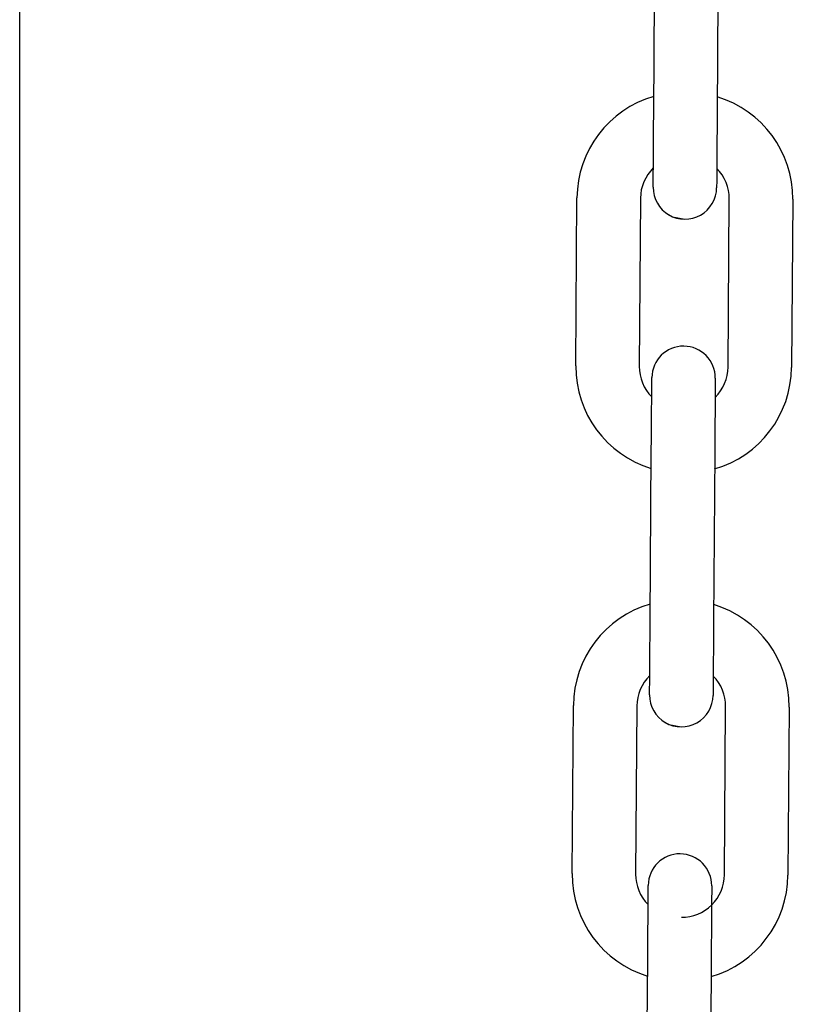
# Model space of a CAD drawing. Header units: inches. Extents: x 170 to 312, y 215 to 248.
# Tile 525 of 656: x 284 to 284.0979, y 243.5256 to 243.6478. Entities that reach past the tile are written whole.
import ezdxf

# ---------------------------------------------------------------- set-up
doc = ezdxf.new("R2010")
doc.units = ezdxf.units.IN
doc.header["$LTSCALE"] = 0.25
doc.header["$MEASUREMENT"] = 0
doc.layers.add('ANNOTATIONS', color=1, linetype='Continuous')
doc.layers.add('MOTOR RH', color=7, linetype='Continuous')
doc.styles.add('ARIAL', font='arial.ttf', dxfattribs={"height": 0.09375})
doc.dimstyles.new('STANDARD$0', dxfattribs={"dimtxt": 0.09375, "dimasz": 0.09375, "dimexe": 0.03125, "dimexo": 0.046875, "dimgap": 0.09, "dimtad": 0, "dimtih": 1, "dimtoh": 1, "dimdec": 4, "dimzin": 0, "dimdsep": 46, "dimtxsty": 'ARIAL', "dimcen": 0.09, "dimadec": 0, "dimazin": 0, "dimtfac": 1, "dimtdec": 4, "dimtofl": 0, "dimtmove": 0, "dimatfit": 1, "dimfxl": 1, "dimtolj": 1, "dimtzin": 0, "dimarcsym": 0})

# ---------------------------------------------------------------- blocks, each defined once
blk = doc.blocks.new('*D63')
at = {"layer": 'ANNOTATIONS', "color": 0, "lineweight": -2, "transparency": 16777216}
for p, q in [((283.9428635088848, 244.1250466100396), (285.788826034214, 244.1250466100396)), ((285.757576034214, 244.0312966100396), (285.757576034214, 242.3316655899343)), ((285.757576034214, 240.1971744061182), (285.757576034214, 241.8968054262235)), ((285.0270509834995, 240.1034244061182), (285.788826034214, 240.1034244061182))]:
    blk.add_line(p, q, dxfattribs=at)
at = {"layer": 'ANNOTATIONS', "color": 0, "transparency": 16777216}
for points in [[(285.741951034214, 244.0312966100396), (285.773201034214, 244.0312966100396), (285.757576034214, 244.1250466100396)], [(285.741951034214, 240.1971744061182), (285.773201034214, 240.1971744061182), (285.757576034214, 240.1034244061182)]]:
    blk.add_solid(points, dxfattribs=at)
at = {"layer": 'defpoints', "color": 0, "transparency": 16777216}
for p in [(283.8959885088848, 244.1250466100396), (284.9801759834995, 240.1034244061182), (285.757576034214, 240.1034244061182)]:
    blk.add_point(p, dxfattribs=at)
at = {"layer": 'ANNOTATIONS', "color": 0, "transparency": 16777216, "insert": (285.757576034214, 242.1142355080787), "char_height": 0.09375, "attachment_point": 5, "style": 'ARIAL'}
blk.add_mtext('\\A1;OPENING\\PHEIGHT', dxfattribs=at)
blk = doc.blocks.new('*D64')
at = {"layer": 'ANNOTATIONS', "color": 0, "lineweight": -2, "transparency": 16777216}
for p, q in [((283.9428635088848, 244.9610302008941), (286.4438146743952, 244.9610302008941)), ((286.4125646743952, 244.8672802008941), (286.4125646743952, 242.7496573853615)), ((286.4125646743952, 240.1971744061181), (286.4125646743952, 242.3147972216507)), ((285.9473951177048, 240.1034244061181), (286.4438146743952, 240.1034244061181))]:
    blk.add_line(p, q, dxfattribs=at)
at = {"layer": 'ANNOTATIONS', "color": 0, "transparency": 16777216}
for points in [[(286.3969396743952, 244.8672802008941), (286.4281896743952, 244.8672802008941), (286.4125646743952, 244.9610302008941)], [(286.3969396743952, 240.1971744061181), (286.4281896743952, 240.1971744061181), (286.4125646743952, 240.1034244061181)]]:
    blk.add_solid(points, dxfattribs=at)
at = {"layer": 'defpoints', "color": 0, "transparency": 16777216}
for p in [(283.8959885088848, 244.9610302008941), (285.9005201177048, 240.1034244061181), (286.4125646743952, 240.1034244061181)]:
    blk.add_point(p, dxfattribs=at)
at = {"layer": 'ANNOTATIONS', "color": 0, "transparency": 16777216, "insert": (286.4125646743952, 242.532227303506), "char_height": 0.09375, "attachment_point": 5, "style": 'ARIAL'}
blk.add_mtext('\\A1;TOTAL\\PHEIGHT', dxfattribs=at)

msp = doc.modelspace()

# ---------------------------------------------------------------- linework, layer by layer
at = {"layer": 'MOTOR RH'}
for p, q in [((284.0000065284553, 240.1060974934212), (284.0000065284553, 244.9133880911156)), ((284.0786871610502, 243.6362532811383), (284.0788352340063, 243.6571186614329)), ((284.0867090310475, 243.6570628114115), (284.0865609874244, 243.6361974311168)), ((284.0690151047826, 243.6048247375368), (284.0691631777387, 243.6256905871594)), ((284.07703697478, 243.6256347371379), (284.0768889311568, 243.6047688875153)), ((284.0879122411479, 243.604690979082), (284.088060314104, 243.6255563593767)), ((284.0959341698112, 243.6255005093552), (284.0957860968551, 243.6046351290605)), ((284.0782410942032, 243.5732549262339), (284.0783891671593, 243.5941203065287)), ((284.0862629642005, 243.5940644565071), (284.0861149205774, 243.5731990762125)), ((284.0685690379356, 243.5418263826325), (284.0687170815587, 243.5626922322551)), ((284.0765909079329, 243.5626363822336), (284.0764428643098, 243.541770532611)), ((284.0874662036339, 243.5416926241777), (284.08761427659, 243.5625580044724)), ((284.0954880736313, 243.5625021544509), (284.0953400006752, 243.5416367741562)), ((284.0777950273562, 243.5102561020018), (284.0779430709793, 243.5311219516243)), ((284.0858168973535, 243.5310661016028), (284.0856688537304, 243.5102002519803))]:
    msp.add_line(p, q, dxfattribs=at)
at = {"layer": 'MOTOR RH', "flags": 128}
for points in [[(284.0786325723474, 243.6285605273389), (284.0786407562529, 243.6297113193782), (284.078650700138, 243.6311132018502), (284.0786620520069, 243.632712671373), (284.0786743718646, 243.6344482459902), (284.0786871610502, 243.6362532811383)], [(284.0865609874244, 243.6361974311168), (284.0865481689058, 243.6343923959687), (284.0865358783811, 243.6326568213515), (284.0865245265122, 243.6310573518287), (284.0865145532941, 243.6296554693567), (284.0865063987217, 243.6285046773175)], [(284.0786215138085, 243.6270014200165), (284.0786227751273, 243.627179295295), (284.0786265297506, 243.6277058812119), (284.0786325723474, 243.6285605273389), (284.0786385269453, 243.6293996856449)], [(284.0865123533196, 243.6293438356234), (284.0865063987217, 243.6285046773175), (284.0865003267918, 243.6276500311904), (284.0864966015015, 243.6271234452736), (284.0864953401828, 243.6269455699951)], [(284.0805193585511, 243.623605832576), (284.0810260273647, 243.6233467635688), (284.0825304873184, 243.6230365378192)], [(284.0784378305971, 243.6009809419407), (284.078443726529, 243.6018130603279), (284.0784497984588, 243.602667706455), (284.0784535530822, 243.6031942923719), (284.0784548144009, 243.6033721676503)], [(284.0863286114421, 243.6033163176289), (284.0863273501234, 243.6031384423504), (284.0863236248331, 243.6026118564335), (284.0863175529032, 243.6017572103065), (284.0863116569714, 243.6009269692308)], [(284.0783891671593, 243.5941203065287), (284.0784019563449, 243.5959253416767), (284.0784142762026, 243.5976609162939), (284.0784256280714, 243.5992603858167), (284.0784355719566, 243.6006622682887), (284.078443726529, 243.6018130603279)], [(284.0863175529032, 243.6017572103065), (284.0863093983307, 243.6006064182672), (284.0862994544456, 243.5992045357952), (284.0862881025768, 243.5976050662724), (284.0862757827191, 243.5958694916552), (284.0862629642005, 243.5940644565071)], [(284.0781865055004, 243.5655621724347), (284.0781946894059, 243.5667129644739), (284.078204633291, 243.5681148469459), (284.0782159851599, 243.5697143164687), (284.0782282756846, 243.5714498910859), (284.0782410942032, 243.5732549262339)], [(284.0861149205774, 243.5731990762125), (284.0861021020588, 243.5713940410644), (284.0860897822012, 243.5696584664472), (284.0860784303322, 243.5680589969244), (284.0860684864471, 243.5666571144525), (284.0860603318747, 243.5655063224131)], [(284.0781754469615, 243.5640030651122), (284.0781767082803, 243.5641809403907), (284.0781804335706, 243.5647070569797), (284.0781865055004, 243.5655621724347), (284.0781924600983, 243.5664013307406)], [(284.0860662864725, 243.5663454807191), (284.0860603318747, 243.5655063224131), (284.0860542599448, 243.5646512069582), (284.0860505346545, 243.5641250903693), (284.0860492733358, 243.5639472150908)], [(284.0800732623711, 243.5606074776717), (284.0805799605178, 243.5603484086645), (284.0820844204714, 243.5600381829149)], [(284.0779917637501, 243.5379825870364), (284.077997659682, 243.5388147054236), (284.0780037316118, 243.5396693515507), (284.0780074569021, 243.5401959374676), (284.078008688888, 243.5403658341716)], [(284.0780074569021, 243.5401959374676), (284.0780087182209, 243.5403738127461)], [(284.0858825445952, 243.5403179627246), (284.0858812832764, 243.5401400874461), (284.0858775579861, 243.5396135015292), (284.0858714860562, 243.5387583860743), (284.0858633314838, 243.5376080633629), (284.0858533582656, 243.5362061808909), (284.0858420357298, 243.5346067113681), (284.0858297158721, 243.5328711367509), (284.0858168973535, 243.5310661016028)], [(284.0779430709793, 243.5311219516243), (284.0779558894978, 243.5329269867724), (284.0779682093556, 243.5346625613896), (284.0779795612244, 243.5362620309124), (284.0779895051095, 243.5376639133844), (284.077997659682, 243.5388147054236)]]:
    msp.add_lwpolyline(points, dxfattribs=at)
at = {"layer": 'MOTOR RH'}
for centre, radius, start, end in [((284.0823518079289, 243.6255969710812), 0.01318897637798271, 106.0675622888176, 179.5934504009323), ((284.0827454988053, 243.6255941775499), 0.01318897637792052, 359.5934504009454, 73.11933850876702), ((284.0823518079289, 243.6255969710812), 0.005314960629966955, 134.3183635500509, 179.5934504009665), ((284.0827454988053, 243.6255941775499), 0.005314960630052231, 359.5934504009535, 44.86776174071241), ((284.0825584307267, 243.6269734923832), 0.003937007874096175, 179.5934504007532, 359.5934688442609), ((284.0823917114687, 243.6033441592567), 0.003937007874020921, 359.5934504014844, 179.5934313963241), ((284.0822037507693, 243.6047313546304), 0.01318897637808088, 179.5934504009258, 253.123635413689), ((284.0822037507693, 243.6047313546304), 0.005314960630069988, 179.5934504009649, 224.8829269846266), ((284.0825974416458, 243.6047285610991), 0.01318897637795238, 286.0718592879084, 359.5934504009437), ((284.0825974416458, 243.6047285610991), 0.005314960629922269, 314.3327568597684, 359.5934504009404), ((284.0819057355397, 243.5625985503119), 0.01318897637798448, 106.067562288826, 179.5934504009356), ((284.0822994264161, 243.5625957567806), 0.01318897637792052, 359.5934504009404, 73.11933850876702), ((284.0819057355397, 243.5625985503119), 0.005314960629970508, 134.3176145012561, 179.5934504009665), ((284.0822994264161, 243.5625957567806), 0.005314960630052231, 359.5934504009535, 44.86819495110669), ((284.0821123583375, 243.5639750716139), 0.003937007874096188, 179.5934504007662, 359.5934688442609), ((284.0819456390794, 243.5403457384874), 0.003937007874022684, 359.5934504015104, 179.5934313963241), ((284.0817576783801, 243.5417329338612), 0.01318897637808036, 179.5934504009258, 253.1236354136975), ((284.0817576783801, 243.5417329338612), 0.005314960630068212, 179.5934504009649, 224.8835738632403), ((284.0821513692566, 243.5417301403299), 0.005314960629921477, 269.5934503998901, 359.5934504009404), ((284.0821513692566, 243.5417301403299), 0.01318897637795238, 286.0718592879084, 359.5934504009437)]:
    msp.add_arc(centre, radius, start, end, dxfattribs=at)

# ---------------------------------------------------------------- dimensions: what is measured, and where the dimension line sits
at = {"layer": 'ANNOTATIONS'}
for base, p1, p2, text, picture, middle in [((286.4125646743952, 240.1034244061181), (283.8959885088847, 244.961030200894), (285.9005201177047, 240.103424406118), 'TOTAL\\PHEIGHT', '*D64', (286.4125646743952, 242.532227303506)), ((285.757576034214, 240.1034244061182), (283.8959885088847, 244.1250466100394), (284.9801759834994, 240.1034244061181), 'OPENING\\PHEIGHT', '*D63', (285.757576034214, 242.1142355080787))]:
    dim = msp.add_linear_dim(base=base, p1=p1, p2=p2, angle=90, text=text, dimstyle='STANDARD$0', dxfattribs=at)
    dim.commit()
    dim.dimension.update_dxf_attribs({"geometry": picture, "text_midpoint": middle})

doc.saveas('drawing.dxf')
